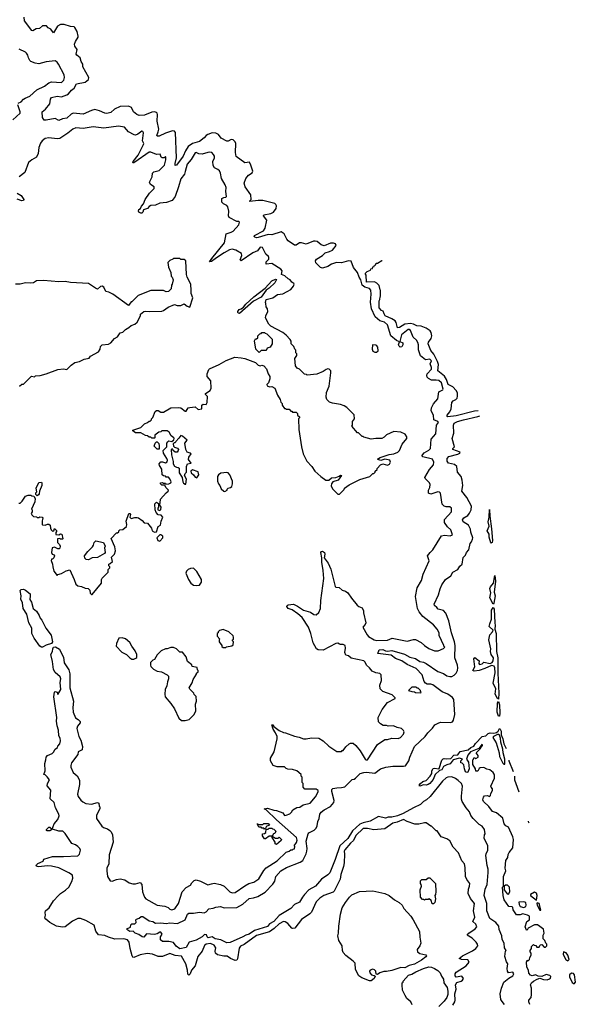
# Model space of a CAD drawing. Extents: x 2210602 to 2357277, y 510288 to 673808.
# Tile 336 of 464: x 2351121 to 2357277, y 597878 to 608787. Entities that reach past the tile are written whole.
import ezdxf

# ---------------------------------------------------------------- set-up
doc = ezdxf.new("R2010")
doc.units = 0

msp = doc.modelspace()

# ---------------------------------------------------------------- linework, layer by layer
at = {"layer": '0CON05XD'}
for points in [[(2351406, 607794), (2351456, 607855), (2351462, 607908), (2351475, 607924), (2351535, 607940), (2351585, 607933), (2351645, 607955), (2351663, 607967), (2351694, 608006), (2351723, 608027), (2351751, 608075), (2351845, 608093), (2351883, 608125), (2351889, 608145), (2351821, 608265), (2351820, 608295), (2351801, 608325), (2351790, 608365), (2351755, 608392), (2351748, 608405), (2351757, 608455), (2351732, 608495), (2351730, 608515), (2351739, 608545), (2351768, 608592), (2351770, 608605), (2351757, 608655), (2351731, 608701), (2351725, 608708), (2351685, 608711), (2351615, 608734), (2351575, 608734), (2351541, 608715), (2351495, 608642), (2351465, 608683), (2351435, 608697), (2351417, 608717), (2351385, 608720), (2351373, 608717), (2351340, 608690), (2351305, 608684), (2351265, 608663), (2351255, 608668), (2351176, 608776), (2351170, 608815)], [(2351105, 607862), (2351138, 607875), (2351163, 607907), (2351181, 607919), (2351235, 607938), (2351310, 608010), (2351395, 608051), (2351445, 608086), (2351475, 608098), (2351585, 608092), (2351610, 608115), (2351618, 608145), (2351614, 608175), (2351550, 608295), (2351536, 608316), (2351515, 608330), (2351415, 608319), (2351335, 608299), (2351294, 608304), (2351245, 608322), (2351232, 608335), (2351218, 608365), (2351212, 608395), (2351196, 608416), (2351185, 608428), (2351115, 608460)], [(2351044, 607676), (2351125, 607750), (2351126, 607765), (2351102, 607845)], [(2352120, 599805), (2352135, 599790), (2352148, 599755), (2352157, 599675), (2352111, 599535), (2352108, 599435), (2352087, 599385), (2352085, 599355), (2352095, 599293), (2352125, 599247), (2352145, 599241), (2352195, 599262), (2352235, 599268), (2352285, 599256), (2352335, 599222), (2352375, 599214), (2352405, 599213), (2352456, 599226), (2352474, 599205), (2352481, 599125), (2352503, 599065), (2352518, 599048), (2352645, 598976), (2352730, 598965), (2352765, 598952), (2352785, 598933), (2352805, 598926), (2352840, 598935), (2352881, 598995), (2352922, 599125), (2352965, 599173), (2353013, 599197), (2353030, 599225), (2353055, 599248), (2353075, 599258), (2353125, 599244), (2353205, 599202), (2353245, 599212), (2353275, 599221), (2353345, 599206), (2353386, 599186), (2353448, 599125), (2353475, 599114), (2353510, 599115), (2353615, 599192), (2353660, 599215), (2353715, 599230), (2353772, 599268), (2353825, 599360), (2353851, 599389), (2353975, 599469), (2354075, 599562), (2354107, 599573), (2354125, 599590), (2354145, 599590), (2354152, 599598), (2354165, 599600), (2354170, 599625), (2354162, 599635), (2354188, 599671), (2354195, 599695), (2354187, 599727), (2353965, 599923), (2353853, 600033), (2353830, 600045), (2353865, 600052), (2353938, 600028), (2353967, 600027), (2354035, 600000), (2354055, 599970), (2354075, 599972), (2354115, 599989), (2354134, 600006), (2354149, 600031), (2354192, 600058), (2354225, 600063), (2354262, 600088), (2354340, 600105), (2354398, 600175), (2354427, 600233), (2354428, 600245), (2354405, 600260), (2354282, 600262), (2354260, 600285), (2354260, 600325), (2354250, 600335), (2354250, 600395), (2354240, 600405), (2354240, 600425), (2354190, 600465), (2354145, 600478), (2354093, 600483), (2354075, 600490), (2354055, 600510), (2353975, 600508), (2353930, 600525), (2353898, 600575), (2353900, 600605), (2353940, 600675), (2353972, 600818), (2353972, 600845), (2353956, 600885), (2353930, 600925), (2353914, 600976), (2353926, 600976), (2353937, 600957), (2353995, 600912), (2354045, 600888), (2354067, 600887), (2354165, 600848), (2354216, 600836), (2354265, 600818), (2354295, 600818), (2354355, 600832), (2354435, 600828), (2354485, 600798), (2354545, 600738), (2354635, 600678), (2354685, 600680), (2354695, 600690), (2354705, 600690), (2354735, 600730), (2354770, 600765), (2354785, 600770), (2354815, 600770), (2354846, 600746), (2354895, 600688), (2354948, 600595), (2354955, 600588), (2354975, 600588), (2355085, 600758), (2355168, 600812), (2355195, 600812), (2355245, 600828), (2355315, 600822), (2355340, 600835), (2355375, 600870), (2355380, 600895), (2355375, 600910), (2355352, 600932), (2355303, 600943), (2355262, 600962), (2355205, 600960), (2355185, 600968), (2355148, 600968), (2355120, 600985), (2355098, 601008), (2355093, 601057), (2355138, 601145), (2355197, 601223), (2355280, 601265), (2355280, 601275), (2355248, 601308), (2355145, 601342), (2355113, 601373), (2355112, 601415), (2355130, 601465), (2355125, 601530), (2355112, 601542), (2355065, 601552), (2355025, 601570), (2354998, 601605), (2354963, 601635), (2354950, 601670), (2354934, 601684), (2354795, 601714), (2354765, 601740), (2354735, 601748), (2354722, 601775), (2354732, 601825), (2354726, 601855), (2354705, 601866), (2354675, 601864), (2354665, 601869), (2354645, 601879), (2354625, 601876), (2354485, 601803), (2354427, 601807), (2354410, 601815), (2354374, 601884), (2354347, 601985), (2354320, 602055), (2354250, 602165), (2354204, 602205), (2354139, 602249), (2354096, 602265), (2354080, 602285), (2354084, 602296), (2354096, 602304), (2354155, 602312), (2354200, 602290), (2354265, 602243), (2354342, 602222), (2354380, 602195), (2354405, 602192), (2354435, 602220), (2354452, 602265), (2354457, 602353), (2354490, 602595), (2354484, 602686), (2354469, 602775), (2354469, 602825), (2354458, 602882), (2354465, 602896), (2354475, 602898), (2354498, 602885), (2354503, 602867), (2354496, 602825), (2354539, 602765), (2354569, 602699), (2354615, 602508), (2354625, 602500), (2354660, 602495), (2354695, 602468), (2354730, 602455), (2354756, 602436), (2354797, 602377), (2354861, 602301), (2354880, 602285), (2354915, 602270), (2354929, 602239), (2354930, 602215), (2354956, 602105), (2354949, 602085), (2354921, 602055), (2354970, 601970), (2354985, 601954), (2355050, 601915), (2355075, 601909), (2355195, 601914), (2355246, 601934), (2355415, 601900), (2355485, 601919), (2355505, 601919), (2355568, 601888), (2355605, 601853), (2355655, 601820), (2355715, 601793), (2355756, 601794), (2355815, 601820), (2355830, 601835), (2355820, 601845), (2355820, 601855), (2355768, 601965), (2355768, 601995), (2355747, 602035), (2355704, 602084), (2355586, 602176), (2355546, 602225), (2355529, 602265), (2355508, 602395), (2355525, 602492), (2355572, 602575), (2355592, 602645), (2355657, 602793), (2355640, 602845), (2355668, 602885), (2355697, 602913), (2355795, 603068), (2355826, 603074), (2355891, 603069), (2355915, 603080), (2355896, 603135), (2355859, 603169), (2355827, 603215), (2355829, 603251), (2355904, 603336), (2355906, 603375), (2355885, 603390), (2355845, 603389), (2355825, 603396), (2355800, 603420), (2355782, 603542), (2355773, 603553), (2355755, 603557), (2355675, 603531), (2355651, 603541), (2355651, 603575), (2355666, 603605), (2355668, 603638), (2355662, 603655), (2355614, 603704), (2355610, 603715), (2355662, 603805), (2355706, 603855), (2355709, 603885), (2355695, 603916), (2355588, 603945), (2355577, 603955), (2355602, 603988), (2355654, 604016), (2355671, 604035), (2355681, 604139), (2355730, 604200), (2355739, 604295), (2355760, 604325), (2355752, 604335), (2355711, 604355), (2355704, 604404), (2355680, 604455), (2355684, 604485), (2355705, 604532), (2355752, 604585), (2355765, 604662), (2355808, 604685), (2355811, 604695), (2355794, 604765), (2355765, 604791), (2355737, 604793), (2355685, 604794), (2355651, 604811), (2355636, 604826), (2355632, 604845), (2355637, 604865), (2355682, 604915), (2355682, 604935), (2355669, 604975), (2355685, 605007), (2355665, 605024), (2355618, 605018), (2355562, 605062), (2355540, 605130), (2355540, 605185), (2355532, 605212), (2355517, 605237), (2355479, 605269), (2355449, 605345), (2355435, 605355), (2355424, 605355), (2355352, 605295), (2355332, 605222), (2355365, 605206), (2355367, 605185), (2355355, 605162), (2355335, 605159), (2355325, 605168), (2355319, 605185), (2355328, 605218), (2355295, 605231), (2355232, 605285), (2355197, 605407), (2355164, 605435), (2355112, 605452), (2355058, 605495), (2355019, 605585), (2355007, 605657), (2355016, 605746), (2355011, 605791), (2354997, 605807), (2354944, 605824), (2354915, 605845), (2354899, 605905), (2354881, 605935), (2354862, 605985), (2354821, 606041), (2354793, 606113), (2354765, 606115), (2354685, 606094), (2354632, 606095), (2354575, 606078), (2354536, 606054), (2354475, 606034), (2354455, 606041), (2354402, 606092), (2354399, 606115), (2354409, 606135), (2354476, 606175), (2354505, 606203), (2354555, 606218), (2354585, 606234), (2354629, 606285), (2354621, 606305), (2354598, 606312), (2354565, 606310), (2354495, 606281), (2354461, 606291), (2354415, 606329), (2354395, 606334), (2354375, 606334), (2354295, 606300), (2354245, 606315), (2354220, 606315), (2354185, 606289), (2354165, 606288), (2354097, 606337), (2354081, 606355), (2354053, 606415), (2354018, 606438), (2353915, 606405), (2353875, 606407), (2353765, 606372), (2353745, 606369), (2353725, 606377), (2353719, 606385), (2353724, 606395), (2353821, 606449), (2353842, 606478), (2353858, 606565), (2353824, 606615), (2353827, 606625), (2353905, 606641), (2353934, 606655), (2353961, 606695), (2353966, 606726), (2353960, 606740), (2353949, 606749), (2353815, 606783), (2353765, 606783), (2353671, 606771), (2353668, 606775), (2353686, 606794), (2353683, 606845), (2353618, 606935), (2353607, 606975), (2353625, 607026), (2353657, 607063), (2353695, 607090), (2353705, 607110), (2353683, 607175), (2353667, 607207), (2353615, 607202), (2353521, 607271), (2353512, 607315), (2353516, 607415), (2353510, 607435), (2353486, 607456), (2353465, 607459), (2353429, 607441), (2353415, 607440), (2353355, 607475), (2353324, 607515), (2353295, 607530), (2353255, 607532), (2353205, 607514), (2353188, 607505), (2353165, 607478), (2353115, 607438), (2353035, 607416), (2352989, 607381), (2352958, 607335), (2352933, 607275), (2352860, 607175), (2352845, 607170), (2352844, 607195), (2352860, 607255), (2352847, 607537), (2352835, 607551), (2352815, 607554), (2352738, 607528), (2352665, 607498), (2352647, 607497), (2352640, 607505), (2352657, 607543), (2352661, 607575), (2352644, 607664), (2352649, 607735), (2352645, 607750), (2352635, 607759), (2352615, 607766), (2352585, 607764), (2352505, 607729), (2352444, 607724), (2352418, 607735), (2352383, 607765), (2352360, 607815), (2352325, 607830), (2352235, 607825), (2352170, 607795), (2352131, 607759), (2352085, 607749), (2352065, 607750), (2352005, 607776), (2351955, 607790), (2351915, 607779), (2351825, 607739), (2351715, 607751), (2351690, 607740), (2351645, 607697), (2351595, 607690), (2351555, 607671), (2351515, 607691), (2351415, 607672), (2351393, 607675), (2351373, 607705), (2351370, 607765), (2351406, 607794)], [(2355311, 603995), (2355328, 604012), (2355359, 604085), (2355412, 604145), (2355412, 604165), (2355393, 604193), (2355345, 604217), (2355267, 604223), (2355185, 604188), (2355159, 604161), (2355135, 604148), (2355065, 604148), (2355015, 604138), (2354935, 604160), (2354925, 604170), (2354915, 604170), (2354875, 604210), (2354865, 604210), (2354800, 604285), (2354810, 604295), (2354810, 604335), (2354830, 604365), (2354828, 604408), (2354745, 604490), (2354717, 604507), (2354675, 604522), (2354585, 604538), (2354555, 604550), (2354525, 604580), (2354518, 604605), (2354522, 604655), (2354550, 604725), (2354570, 604875), (2354570, 604895), (2354550, 604915), (2354535, 604918), (2354518, 604912), (2354485, 604890), (2354412, 604858), (2354305, 604850), (2354297, 604857), (2354275, 604860), (2354220, 604915), (2354197, 604927), (2354175, 604950), (2354168, 605032), (2354190, 605065), (2354190, 605085), (2354180, 605095), (2354180, 605125), (2354170, 605135), (2354160, 605165), (2354130, 605195), (2354130, 605225), (2354118, 605245), (2354075, 605292), (2354035, 605322), (2353902, 605392), (2353880, 605415), (2353844, 605484), (2353848, 605505), (2353871, 605555), (2353867, 605585), (2353852, 605605), (2353847, 605643), (2353843, 605655), (2353850, 605685), (2353925, 605707), (2353978, 605742), (2354035, 605751), (2354086, 605774), (2354124, 605796), (2354156, 605834), (2354162, 605855), (2354160, 605865), (2354138, 605878), (2354118, 605905), (2354094, 605914), (2354058, 605948), (2354020, 605965), (2354028, 606005), (2354015, 606024), (2353914, 606084), (2353850, 606080), (2353850, 606105), (2353880, 606135), (2353883, 606153), (2353878, 606165), (2353849, 606189), (2353812, 606262), (2353784, 606266), (2353754, 606226), (2353705, 606203), (2353575, 606114), (2353563, 606125), (2353582, 606175), (2353580, 606195), (2353517, 606235), (2353476, 606246), (2353445, 606237), (2353385, 606204), (2353300, 606150), (2353245, 606107), (2353223, 606105), (2353250, 606140), (2353390, 606315), (2353410, 606415), (2353465, 606431), (2353486, 606444), (2353548, 606515), (2353557, 606545), (2353545, 606552), (2353525, 606550), (2353443, 606595), (2353434, 606615), (2353440, 606665), (2353427, 606715), (2353415, 606728), (2353380, 606745), (2353360, 606765), (2353360, 606805), (2353383, 606817), (2353405, 606820), (2353412, 606828), (2353404, 606885), (2353408, 606928), (2353398, 606958), (2353358, 607028), (2353346, 607085), (2353334, 607114), (2353318, 607128), (2353278, 607145), (2353265, 607170), (2353262, 607215), (2353278, 607255), (2353278, 607275), (2353270, 607295), (2353250, 607315), (2353225, 607320), (2353205, 607317), (2353144, 607296), (2353105, 607299), (2353075, 607317), (2353065, 607310), (2353021, 607239), (2352978, 607185), (2352954, 607105), (2352946, 607075), (2352907, 607023), (2352882, 606935), (2352842, 606828), (2352810, 606785), (2352749, 606761), (2352675, 606753), (2352625, 606732), (2352575, 606728), (2352555, 606718), (2352536, 606694), (2352491, 606679), (2352486, 606654), (2352476, 606644), (2352464, 606644), (2352442, 606655), (2352438, 606665), (2352440, 606685), (2352460, 606695), (2352469, 606721), (2352494, 606746), (2352513, 606795), (2352558, 606865), (2352612, 606918), (2352610, 606935), (2352571, 606961), (2352558, 606985), (2352587, 607045), (2352593, 607085), (2352608, 607102), (2352665, 607116), (2352724, 607176), (2352740, 607235), (2352740, 607265), (2352735, 607270), (2352722, 607258), (2352698, 607258), (2352690, 607265), (2352677, 607297), (2352635, 607294), (2352575, 607318), (2352555, 607319), (2352395, 607210), (2352385, 607201), (2352375, 607202), (2352377, 607215), (2352434, 607285), (2352494, 607405), (2352496, 607416), (2352483, 607445), (2352493, 607535), (2352485, 607548), (2352475, 607550), (2352431, 607519), (2352405, 607508), (2352391, 607511), (2352326, 607546), (2352282, 607595), (2352215, 607606), (2352054, 607584), (2351935, 607600), (2351825, 607582), (2351743, 607587), (2351710, 607575), (2351655, 607530), (2351565, 607472), (2351535, 607466), (2351445, 607478), (2351405, 607470), (2351370, 607445), (2351352, 607418), (2351335, 607370), (2351326, 607304), (2351308, 607265), (2351256, 607234), (2351220, 607205), (2351179, 607095), (2351117, 607045)], [(2351092, 606865), (2351138, 606838), (2351168, 606795), (2351163, 606785), (2351145, 606779), (2351093, 606797)], [(2351120, 604725), (2351145, 604750), (2351165, 604750), (2351253, 604837), (2351285, 604830), (2351295, 604840), (2351347, 604843), (2351415, 604862), (2351545, 604912), (2351605, 604920), (2351645, 604912), (2351691, 604959), (2351732, 604988), (2351785, 604998), (2351836, 605024), (2351890, 605035), (2351905, 605058), (2351995, 605108), (2352012, 605135), (2352018, 605165), (2352034, 605186), (2352105, 605193), (2352130, 605205), (2352170, 605255), (2352206, 605274), (2352234, 605316), (2352264, 605326), (2352292, 605355), (2352332, 605375), (2352355, 605400), (2352395, 605412), (2352422, 605435), (2352460, 605505), (2352460, 605525), (2352498, 605552), (2352515, 605558), (2352555, 605552), (2352695, 605558), (2352716, 605564), (2352765, 605602), (2352835, 605632), (2352865, 605622), (2352905, 605622), (2352945, 605638), (2352975, 605612), (2353005, 605600), (2353038, 605705), (2353022, 605755), (2353022, 605785), (2353017, 605855), (2352978, 605935), (2352970, 605965), (2352960, 606115), (2352945, 606130), (2352905, 606130), (2352895, 606140), (2352825, 606140), (2352818, 606132), (2352785, 606120), (2352763, 606097), (2352770, 606045), (2352797, 605987), (2352800, 605945), (2352810, 605935), (2352820, 605905), (2352810, 605855), (2352802, 605845), (2352800, 605805), (2352770, 605775), (2352745, 605772), (2352715, 605788), (2352574, 605786), (2352435, 605730), (2352365, 605660), (2352355, 605660), (2352325, 605622), (2352154, 605744), (2352107, 605767), (2352074, 605774), (2352054, 605824), (2352035, 605834), (2352015, 605831), (2351985, 605803), (2351962, 605812), (2351883, 605863), (2351685, 605874), (2351624, 605886), (2351555, 605881), (2351385, 605897), (2351308, 605892), (2351275, 605872), (2351245, 605868), (2351185, 605870), (2351125, 605858), (2351075, 605856)], [(2356202, 604455), (2356159, 604451), (2355955, 604399), (2355865, 604385), (2355855, 604393), (2355856, 604405), (2355887, 604443), (2355902, 604475), (2355909, 604545), (2355924, 604565), (2355952, 604578), (2355966, 604594), (2355973, 604615), (2355972, 604652), (2355958, 604678), (2355919, 604719), (2355867, 604745), (2355851, 604801), (2355829, 604839), (2355754, 604895), (2355760, 604965), (2355751, 605001), (2355711, 605081), (2355675, 605122), (2355648, 605195), (2355650, 605215), (2355678, 605255), (2355687, 605283), (2355681, 605321), (2355668, 605338), (2355625, 605368), (2355570, 605390), (2355520, 605395), (2355484, 605414), (2355451, 605421), (2355387, 605413), (2355330, 605375), (2355305, 605373), (2355293, 605433), (2355280, 605450), (2355244, 605474), (2355170, 605505), (2355159, 605529), (2355148, 605558), (2355130, 605565), (2355102, 605595), (2355103, 605673), (2355110, 605685), (2355113, 605717), (2355120, 605725), (2355120, 605785), (2355113, 605793), (2355102, 605842), (2355078, 605868), (2355052, 605882), (2354965, 605880), (2354960, 605955), (2354950, 605975), (2354972, 605998), (2355008, 606012), (2355012, 606028), (2355028, 606032), (2355032, 606048), (2355048, 606052), (2355052, 606068), (2355068, 606072), (2355072, 606088), (2355085, 606090), (2355135, 606120), (2355138, 606120)], [(2353555, 605531), (2353540, 605535), (2353537, 605545), (2353537, 605555), (2353552, 605575), (2353575, 605582), (2353599, 605601), (2353628, 605635), (2353715, 605718), (2353839, 605811), (2353915, 605893), (2353955, 605912), (2353965, 605910), (2353947, 605873), (2353885, 605814), (2353851, 605789), (2353795, 605712), (2353712, 605668), (2353555, 605531)], [(2353775, 605100), (2353738, 605138), (2353723, 605227), (2353735, 605250), (2353745, 605250), (2353758, 605262), (2353760, 605285), (2353782, 605308), (2353795, 605310), (2353805, 605320), (2353835, 605320), (2353842, 605312), (2353858, 605308), (2353918, 605248), (2353920, 605195), (2353895, 605160), (2353862, 605148), (2353860, 605135), (2353848, 605122), (2353795, 605120), (2353775, 605100)], [(2355075, 605102), (2355093, 605117), (2355088, 605158), (2355077, 605175), (2355065, 605181), (2355030, 605185), (2355026, 605136), (2355032, 605115), (2355054, 605104), (2355075, 605102)], [(2351112, 603432), (2351125, 603430), (2351148, 603452), (2351184, 603506), (2351215, 603520), (2351245, 603520), (2351255, 603510), (2351278, 603508), (2351293, 603483), (2351288, 603445), (2351252, 603365), (2351260, 603355), (2351260, 603335), (2351250, 603315), (2351255, 603300), (2351273, 603283), (2351307, 603277), (2351315, 603270), (2351335, 603270), (2351345, 603280), (2351370, 603275), (2351378, 603265), (2351370, 603235), (2351370, 603195), (2351375, 603190), (2351405, 603188), (2351431, 603199), (2351445, 603198), (2351460, 603185), (2351463, 603153), (2351470, 603135), (2351485, 603120), (2351498, 603122), (2351505, 603150), (2351528, 603128), (2351530, 603115), (2351520, 603105), (2351522, 603082), (2351555, 603080), (2351575, 603090), (2351588, 603085), (2351600, 603035), (2351595, 603030), (2351575, 603030), (2351565, 603040), (2351540, 603035), (2351540, 602995), (2351562, 602972), (2351568, 602955), (2351565, 602930), (2351557, 602923), (2351545, 602923), (2351505, 602942), (2351480, 602935), (2351474, 602884), (2351480, 602865), (2351495, 602860), (2351508, 602845), (2351500, 602825), (2351485, 602810), (2351475, 602810), (2351470, 602795), (2351486, 602756), (2351488, 602725), (2351500, 602675), (2351535, 602630), (2351545, 602640), (2351585, 602652), (2351635, 602682), (2351675, 602690), (2351726, 602586), (2351744, 602534), (2351765, 602513), (2351805, 602506), (2351845, 602488), (2351880, 602485), (2351900, 602465), (2351902, 602432), (2351915, 602420), (2351925, 602420), (2352027, 602543), (2352028, 602585), (2352035, 602600), (2352100, 602665), (2352100, 602695), (2352120, 602715), (2352120, 602725), (2352110, 602735), (2352110, 602755), (2352125, 602760), (2352148, 602785), (2352138, 602832), (2352172, 602865), (2352183, 602903), (2352176, 602946), (2352133, 603037), (2352195, 603100), (2352205, 603100), (2352218, 603112), (2352220, 603125), (2352230, 603135), (2352265, 603140), (2352305, 603170), (2352308, 603195), (2352301, 603229), (2352330, 603315), (2352340, 603315), (2352350, 603305), (2352340, 603275), (2352355, 603260), (2352397, 603273), (2352423, 603273), (2352436, 603266), (2352478, 603238), (2352502, 603212), (2352538, 603208), (2352580, 603155), (2352590, 603125), (2352615, 603110), (2352638, 603112), (2352655, 603170), (2352682, 603188), (2352688, 603232), (2352708, 603275), (2352687, 603297), (2352655, 603300), (2352632, 603325), (2352622, 603355), (2352618, 603422), (2352635, 603440), (2352658, 603428), (2352660, 603385), (2352650, 603375), (2352650, 603355), (2352675, 603350), (2352685, 603360), (2352687, 603387), (2352670, 603415), (2352678, 603435), (2352680, 603475), (2352744, 603546), (2352766, 603564), (2352768, 603575), (2352740, 603605), (2352728, 603628), (2352695, 603630), (2352680, 603645), (2352680, 603655), (2352705, 603660), (2352715, 603650), (2352735, 603650), (2352742, 603642), (2352775, 603643), (2352796, 603654), (2352798, 603665), (2352785, 603700), (2352768, 603718), (2352745, 603720), (2352735, 603730), (2352713, 603733), (2352700, 603745), (2352697, 603807), (2352669, 603849), (2352667, 603865), (2352685, 603890), (2352705, 603890), (2352735, 603878), (2352755, 603890), (2352758, 603905), (2352750, 603925), (2352713, 603983), (2352712, 604015), (2352750, 604055), (2352752, 604095), (2352762, 604108), (2352775, 604120), (2352808, 604112), (2352828, 604132), (2352832, 604145), (2352830, 604155), (2352798, 604175), (2352778, 604218), (2352755, 604230), (2352695, 604230), (2352685, 604220), (2352663, 604217), (2352620, 604185), (2352620, 604155), (2352615, 604150), (2352585, 604150), (2352575, 604160), (2352555, 604160), (2352538, 604178), (2352515, 604180), (2352465, 604210), (2352405, 604208), (2352375, 604230), (2352375, 604240), (2352465, 604270), (2352505, 604308), (2352537, 604323), (2352555, 604340), (2352565, 604340), (2352580, 604355), (2352580, 604365), (2352595, 604380), (2352623, 604445), (2352635, 604458), (2352655, 604458), (2352685, 604438), (2352713, 604437), (2352795, 604487), (2352885, 604492), (2352907, 604487), (2352955, 604450), (2352965, 604450), (2352988, 604485), (2353005, 604492), (2353066, 604496), (2353098, 604468), (2353140, 604475), (2353140, 604515), (2353155, 604528), (2353188, 604522), (2353198, 604545), (2353202, 604612), (2353178, 604635), (2353178, 604645), (2353231, 604679), (2353241, 604705), (2353237, 604787), (2353198, 604835), (2353198, 604862), (2353215, 604910), (2353225, 604920), (2353332, 604968), (2353408, 605012), (2353505, 605048), (2353575, 605042), (2353615, 605032), (2353735, 604990), (2353765, 604960), (2353785, 604952), (2353805, 604958), (2353825, 604950), (2353857, 604917), (2353873, 604863), (2353892, 604832), (2353892, 604808), (2353877, 604763), (2353860, 604745), (2353862, 604732), (2353888, 604718), (2353915, 604722), (2353948, 604705), (2353978, 604625), (2354007, 604577), (2354015, 604550), (2354030, 604535), (2354030, 604515), (2354055, 604480), (2354065, 604480), (2354075, 604470), (2354105, 604470), (2354125, 604450), (2354135, 604450), (2354145, 604440), (2354185, 604440), (2354200, 604425), (2354200, 604405), (2354220, 604385), (2354220, 604375), (2354210, 604365), (2354212, 604245), (2354242, 604055), (2354262, 603975), (2354302, 603895), (2354358, 603835), (2354392, 603785), (2354456, 603726), (2354512, 603685), (2354546, 603684), (2354575, 603711), (2354625, 603714), (2354662, 603728), (2354675, 603740), (2354688, 603738), (2354650, 603685), (2354592, 603668), (2354574, 603645), (2354571, 603621), (2354585, 603590), (2354645, 603530), (2354665, 603530), (2354715, 603580), (2354720, 603595), (2354770, 603635), (2354888, 603692), (2355000, 603725), (2355035, 603760), (2355045, 603760), (2355060, 603775), (2355060, 603785), (2355080, 603805), (2355080, 603815), (2355120, 603855), (2355145, 603867), (2355195, 603853), (2355219, 603861), (2355229, 603885), (2355222, 603905), (2355165, 603916), (2355122, 603902), (2355090, 603915), (2355098, 603925), (2355115, 603937), (2355215, 603971), (2355265, 603978), (2355311, 603995)], [(2356494, 597875), (2356465, 597908), (2356453, 597933), (2356446, 597995), (2356460, 598055), (2356486, 598125), (2356541, 598169), (2356585, 598193), (2356596, 598216), (2356585, 598233), (2356537, 598227), (2356524, 598244), (2356521, 598275), (2356530, 598325), (2356515, 598350), (2356497, 598407), (2356503, 598467), (2356510, 598475), (2356492, 598505), (2356487, 598555), (2356467, 598595), (2356463, 598635), (2356433, 598705), (2356428, 598745), (2356395, 598783), (2356329, 598829), (2356298, 598915), (2356295, 598995), (2356268, 599085), (2356277, 599155), (2356300, 599205), (2356312, 599338), (2356311, 599375), (2356299, 599415), (2356286, 599525), (2356288, 599545), (2356306, 599584), (2356309, 599635), (2356268, 599718), (2356270, 599755), (2356277, 599765), (2356271, 599815), (2356245, 599850), (2356210, 599870), (2356146, 599936), (2356121, 599971), (2356105, 600009), (2356068, 600055), (2356025, 600126), (2356015, 600152), (2356014, 600184), (2356028, 600295), (2356015, 600325), (2355979, 600359), (2355950, 600380), (2355907, 600397), (2355865, 600396), (2355845, 600387), (2355805, 600351), (2355669, 600181), (2355627, 600143), (2355595, 600125), (2355560, 600090), (2355485, 600053), (2355369, 599991), (2355305, 599965), (2355245, 599951), (2355205, 599952), (2355175, 599942), (2355095, 599959), (2355005, 599908), (2354925, 599890), (2354888, 599872), (2354810, 599800), (2354757, 599715), (2354667, 599633), (2354618, 599482), (2354557, 599333), (2354535, 599311), (2354465, 599263), (2354399, 599185), (2354325, 599146), (2354275, 599095), (2354255, 599065), (2354221, 599009), (2354165, 598983), (2354125, 598939), (2353997, 598863), (2353935, 598794), (2353890, 598770), (2353865, 598739), (2353723, 598697), (2353665, 598655), (2353625, 598644), (2353595, 598624), (2353454, 598564), (2353415, 598559), (2353351, 598591), (2353285, 598602), (2353255, 598624), (2353208, 598615), (2353198, 598625), (2353189, 598649), (2353168, 598652), (2353142, 598625), (2353075, 598587), (2353000, 598565), (2352965, 598508), (2352896, 598494), (2352855, 598522), (2352824, 598564), (2352775, 598574), (2352705, 598573), (2352683, 598593), (2352680, 598625), (2352700, 598655), (2352685, 598677), (2352675, 598678), (2352645, 598658), (2352615, 598652), (2352525, 598660), (2352495, 598620), (2352478, 598625), (2352441, 598651), (2352402, 598665), (2352377, 598687), (2352342, 598685), (2352308, 598705), (2352315, 598718), (2352348, 598732), (2352353, 598757), (2352365, 598770), (2352395, 598770), (2352410, 598785), (2352408, 598812), (2352415, 598820), (2352445, 598832), (2352468, 598852), (2352485, 598850), (2352554, 598804), (2352595, 598796), (2352627, 598777), (2352685, 598781), (2352745, 598773), (2352785, 598781), (2352868, 598772), (2352956, 598814), (2352982, 598875), (2352995, 598886), (2353045, 598888), (2353115, 598900), (2353165, 598892), (2353186, 598904), (2353215, 598936), (2353265, 598942), (2353294, 598956), (2353345, 598961), (2353386, 598946), (2353525, 598952), (2353592, 598988), (2353665, 599050), (2353713, 599057), (2353758, 599072), (2353841, 599119), (2353925, 599209), (2353946, 599244), (2353959, 599295), (2354014, 599355), (2354076, 599394), (2354229, 599451), (2354257, 599473), (2354294, 599545), (2354303, 599575), (2354306, 599605), (2354295, 599685), (2354316, 599765), (2354325, 599776), (2354385, 599806), (2354405, 599830), (2354416, 599854), (2354424, 599905), (2354440, 599935), (2354448, 599985), (2354460, 600005), (2354495, 600034), (2354565, 600068), (2354601, 600115), (2354604, 600135), (2354578, 600235), (2354581, 600259), (2354592, 600268), (2354635, 600277), (2354685, 600279), (2354722, 600288), (2354805, 600370), (2354828, 600372), (2354840, 600385), (2354892, 600435), (2354935, 600447), (2354965, 600450), (2355055, 600440), (2355118, 600485), (2355176, 600504), (2355255, 600515), (2355375, 600516), (2355395, 600521), (2355434, 600575), (2355444, 600616), (2355494, 600735), (2355615, 600844), (2355643, 600887), (2355695, 600938), (2355722, 600975), (2355756, 600994), (2355785, 601003), (2355895, 601001), (2355915, 601006), (2355926, 601025), (2355941, 601089), (2355931, 601255), (2355915, 601277), (2355866, 601315), (2355801, 601341), (2355699, 601419), (2355675, 601425), (2355635, 601425), (2355617, 601435), (2355604, 601455), (2355580, 601530), (2355515, 601599), (2355415, 601641), (2355353, 601683), (2355285, 601711), (2355235, 601748), (2355090, 601765), (2355102, 601805), (2355145, 601809), (2355174, 601794), (2355195, 601791), (2355243, 601797), (2355385, 601758), (2355443, 601723), (2355505, 601708), (2355555, 601676), (2355595, 601667), (2355625, 601653), (2355755, 601567), (2355815, 601543), (2355855, 601516), (2355885, 601508), (2355910, 601510), (2355935, 601525), (2355955, 601545), (2355970, 601575), (2355976, 601604), (2355972, 601635), (2355943, 601715), (2355945, 601855), (2355940, 601895), (2355906, 601995), (2355876, 602125), (2355841, 602211), (2355815, 602242), (2355756, 602256), (2355743, 602275), (2355718, 602295), (2355713, 602313), (2355760, 602415), (2355778, 602482), (2355798, 602525), (2355837, 602585), (2355896, 602624), (2355920, 602665), (2355974, 602696), (2355998, 602732), (2356023, 602755), (2356033, 602827), (2356060, 602855), (2356072, 602885), (2356096, 602914), (2356113, 602985), (2356128, 603002), (2356139, 603031), (2356142, 603045), (2356120, 603110), (2356115, 603142), (2356092, 603185), (2356035, 603223), (2356028, 603245), (2356042, 603268), (2356085, 603294), (2356105, 603320), (2356123, 603357), (2356125, 603397), (2356074, 603494), (2356019, 603565), (2356031, 603625), (2356024, 603685), (2356012, 603725), (2355970, 603775), (2355964, 603835), (2355939, 603859), (2355870, 603875), (2355856, 603895), (2355856, 603924), (2355875, 603947), (2355975, 603972), (2355998, 603985), (2356000, 603995), (2355920, 604025), (2355920, 604035), (2355937, 604055), (2355914, 604145), (2355931, 604205), (2355928, 604295), (2355934, 604315), (2355972, 604335), (2356037, 604355), (2356195, 604391), (2356218, 604396)], [(2352960, 603640), (2352968, 603695), (2352948, 603735), (2352955, 603760), (2352970, 603775), (2352970, 603835), (2352982, 603865), (2353020, 603875), (2352993, 603915), (2352995, 603940), (2353020, 603975), (2353010, 603985), (2352977, 603997), (2352963, 604023), (2352950, 604095), (2352977, 604127), (2352925, 604172), (2352905, 604180), (2352885, 604150), (2352850, 604115), (2352845, 604100), (2352832, 604098), (2352822, 604088), (2352825, 604060), (2352835, 604050), (2352869, 604039), (2352880, 604025), (2352878, 604015), (2352864, 603996), (2352844, 603994), (2352820, 604015), (2352818, 604028), (2352805, 604030), (2352800, 604025), (2352802, 603965), (2352822, 603892), (2352820, 603865), (2352835, 603842), (2352858, 603828), (2352877, 603827), (2352887, 603817), (2352888, 603765), (2352922, 603715), (2352928, 603665), (2352935, 603652), (2352955, 603640), (2352960, 603640)], [(2352665, 604030), (2352645, 604030), (2352612, 604062), (2352622, 604095), (2352635, 604110), (2352645, 604110), (2352662, 604092), (2352668, 604065), (2352665, 604030)], [(2353085, 603712), (2353106, 603745), (2353098, 603778), (2353035, 603800), (2353018, 603785), (2353020, 603765), (2353046, 603746), (2353065, 603718), (2353085, 603712)], [(2353395, 603560), (2353420, 603575), (2353420, 603585), (2353432, 603598), (2353458, 603602), (2353470, 603615), (2353480, 603645), (2353478, 603675), (2353450, 603745), (2353430, 603765), (2353415, 603770), (2353348, 603762), (2353324, 603746), (2353312, 603725), (2353312, 603675), (2353323, 603643), (2353340, 603625), (2353355, 603590), (2353382, 603562), (2353395, 603560)], [(2351315, 603512), (2351300, 603525), (2351300, 603545), (2351310, 603555), (2351302, 603595), (2351335, 603660), (2351362, 603662), (2351368, 603655), (2351367, 603625), (2351340, 603565), (2351338, 603535), (2351329, 603521), (2351315, 603512)], [(2356345, 602987), (2356342, 602992), (2356324, 603055), (2356321, 603085), (2356302, 603125), (2356321, 603175), (2356313, 603225), (2356322, 603275), (2356325, 603360), (2356328, 603285), (2356350, 603145), (2356360, 603015), (2356355, 602994), (2356345, 602987)], [(2352675, 603008), (2352708, 603045), (2352708, 603065), (2352685, 603080), (2352675, 603080), (2352661, 603069), (2352642, 603045), (2352652, 603015), (2352675, 603008)], [(2351885, 602804), (2351857, 602807), (2351842, 602822), (2351840, 602845), (2351877, 602895), (2351927, 602945), (2351940, 602965), (2351948, 602995), (2351965, 603012), (2352050, 602995), (2352068, 602955), (2352060, 602935), (2352068, 602885), (2352059, 602871), (2351985, 602827), (2351924, 602826), (2351885, 602804)], [(2353075, 602518), (2353115, 602520), (2353137, 602555), (2353137, 602585), (2353085, 602672), (2353045, 602710), (2353015, 602708), (2352989, 602695), (2352969, 602675), (2352963, 602655), (2352993, 602585), (2353018, 602545), (2353045, 602523), (2353075, 602518)], [(2356365, 602311), (2356331, 602381), (2356342, 602435), (2356330, 602485), (2356337, 602505), (2356370, 602545), (2356385, 602628), (2356392, 602565), (2356379, 602445), (2356387, 602405), (2356375, 602323), (2356365, 602311)], [(2351375, 601834), (2351362, 601835), (2351345, 601847), (2351282, 601935), (2351256, 601985), (2351254, 602045), (2351222, 602105), (2351200, 602200), (2351161, 602265), (2351151, 602325), (2351134, 602365), (2351138, 602405), (2351126, 602464), (2351138, 602475), (2351165, 602477), (2351185, 602468), (2351236, 602425), (2351239, 602405), (2351233, 602363), (2351252, 602335), (2351272, 602262), (2351307, 602235), (2351336, 602186), (2351347, 602155), (2351366, 602135), (2351409, 602045), (2351469, 601969), (2351483, 601895), (2351475, 601875), (2351415, 601858), (2351375, 601834)], [(2356425, 601260), (2356415, 601267), (2356387, 601315), (2356398, 601375), (2356367, 601435), (2356388, 601552), (2356385, 601605), (2356376, 601626), (2356347, 601633), (2356275, 601598), (2356213, 601577), (2356155, 601569), (2356143, 601575), (2356144, 601585), (2356164, 601616), (2356153, 601705), (2356165, 601720), (2356210, 601685), (2356208, 601655), (2356215, 601642), (2356245, 601652), (2356265, 601670), (2356335, 601654), (2356355, 601666), (2356368, 601685), (2356369, 601715), (2356343, 601755), (2356338, 601785), (2356340, 601815), (2356319, 601915), (2356328, 601972), (2356360, 602005), (2356368, 602025), (2356322, 602065), (2356328, 602095), (2356349, 602145), (2356350, 602245), (2356365, 602273), (2356376, 602256), (2356385, 602105), (2356390, 602075), (2356386, 602036), (2356400, 601985), (2356405, 601785), (2356417, 601717), (2356419, 601545), (2356431, 601325), (2356425, 601260)], [(2353405, 601830), (2353413, 601837), (2353472, 601848), (2353488, 601862), (2353490, 601895), (2353480, 601905), (2353480, 601915), (2353490, 601925), (2353490, 601945), (2353485, 601960), (2353440, 602005), (2353375, 602030), (2353335, 602018), (2353320, 602005), (2353320, 601995), (2353310, 601985), (2353310, 601955), (2353340, 601925), (2353330, 601915), (2353330, 601895), (2353360, 601855), (2353362, 601842), (2353375, 601830), (2353405, 601830)], [(2352385, 601702), (2352408, 601712), (2352418, 601722), (2352418, 601755), (2352400, 601795), (2352362, 601845), (2352342, 601885), (2352295, 601927), (2352255, 601937), (2352220, 601935), (2352192, 601875), (2352190, 601845), (2352251, 601781), (2352303, 601753), (2352340, 601715), (2352365, 601702), (2352385, 601702)], [(2355921, 597869), (2355942, 597905), (2355947, 597925), (2355942, 597995), (2355957, 598045), (2355948, 598092), (2355965, 598120), (2356012, 598135), (2356027, 598145), (2356038, 598165), (2356019, 598189), (2355955, 598180), (2355944, 598194), (2355944, 598215), (2355955, 598233), (2356066, 598304), (2356100, 598345), (2356085, 598370), (2356015, 598373), (2355990, 598385), (2356028, 598415), (2356139, 598471), (2356174, 598495), (2356196, 598525), (2356193, 598545), (2356180, 598565), (2356135, 598612), (2356080, 598645), (2356097, 598665), (2356169, 598715), (2356184, 598735), (2356175, 598767), (2356142, 598795), (2356162, 598845), (2356149, 598915), (2356160, 598995), (2356115, 599052), (2356088, 599105), (2356092, 599155), (2356106, 599186), (2356109, 599215), (2356075, 599262), (2356061, 599295), (2356056, 599395), (2356048, 599435), (2356019, 599469), (2355982, 599555), (2355925, 599620), (2355885, 599688), (2355855, 599710), (2355790, 599735), (2355745, 599800), (2355735, 599800), (2355685, 599850), (2355675, 599850), (2355625, 599890), (2355605, 599890), (2355545, 599872), (2355497, 599873), (2355415, 599904), (2355375, 599926), (2355303, 599897), (2355255, 599885), (2355165, 599822), (2355045, 599811), (2354974, 599824), (2354925, 599824), (2354845, 599750), (2354818, 599692), (2354787, 599665), (2354725, 599591), (2354717, 599575), (2354718, 599541), (2354716, 599446), (2354709, 599405), (2354678, 599315), (2354671, 599265), (2354607, 599133), (2354595, 599122), (2354490, 599085), (2354445, 599053), (2354407, 599013), (2354355, 598900), (2354335, 598879), (2354245, 598816), (2354169, 598721), (2354145, 598718), (2354135, 598722), (2354092, 598772), (2354063, 598793), (2354045, 598797), (2353995, 598770), (2353941, 598719), (2353888, 598682), (2353745, 598640), (2353608, 598542), (2353567, 598523), (2353551, 598501), (2353535, 598380), (2353525, 598368), (2353507, 598363), (2353458, 598385), (2353420, 598410), (2353381, 598411), (2353312, 598425), (2353291, 598445), (2353287, 598465), (2353294, 598505), (2353276, 598535), (2353235, 598553), (2353188, 598545), (2353170, 598530), (2353142, 598468), (2353095, 598409), (2353064, 598305), (2353024, 598255), (2353010, 598215), (2352995, 598201), (2352983, 598213), (2352980, 598255), (2352962, 598325), (2352915, 598410), (2352845, 598418), (2352785, 598442), (2352705, 598407), (2352655, 598406), (2352592, 598432), (2352535, 598440), (2352455, 598426), (2352385, 598398), (2352375, 598400), (2352368, 598415), (2352357, 598457), (2352344, 598495), (2352334, 598565), (2352315, 598591), (2352275, 598603), (2352175, 598600), (2352105, 598620), (2352065, 598639), (2351996, 598646), (2351965, 598688), (2351946, 598755), (2351855, 598807), (2351795, 598827), (2351765, 598829), (2351705, 598800), (2351625, 598738), (2351595, 598732), (2351530, 598745), (2351454, 598784), (2351411, 598821), (2351400, 598835), (2351408, 598865), (2351402, 598895), (2351408, 598915), (2351447, 598945), (2351497, 599023), (2351552, 599085), (2351574, 599106), (2351629, 599141), (2351664, 599175), (2351700, 599240), (2351710, 599275), (2351705, 599308), (2351666, 599336), (2351555, 599390), (2351472, 599408), (2351425, 599413), (2351335, 599400), (2351314, 599404), (2351303, 599413), (2351307, 599425), (2351322, 599438), (2351380, 599465), (2351390, 599485), (2351485, 599517), (2351605, 599514), (2351765, 599522), (2351785, 599540), (2351796, 599584), (2351789, 599605), (2351765, 599627), (2351739, 599645), (2351699, 599659), (2351625, 599772), (2351598, 599795), (2351555, 599797), (2351485, 599820), (2351455, 599800), (2351425, 599800), (2351420, 599805), (2351420, 599815), (2351445, 599840), (2351455, 599840), (2351480, 599820), (2351502, 599878), (2351545, 599924), (2351559, 599965), (2351555, 599985), (2351517, 600055), (2351502, 600115), (2351460, 600155), (2351465, 600250), (2351427, 600297), (2351430, 600325), (2351450, 600365), (2351425, 600400), (2351405, 600420), (2351390, 600425), (2351402, 600465), (2351398, 600545), (2351412, 600585), (2351413, 600617), (2351430, 600635), (2351480, 600655), (2351495, 600670), (2351514, 600706), (2351540, 600725), (2351543, 600737), (2351567, 600765), (2351572, 600798), (2351570, 600825), (2351554, 600854), (2351551, 600915), (2351536, 600965), (2351529, 601015), (2351533, 601055), (2351500, 601285), (2351508, 601335), (2351515, 601342), (2351538, 601338), (2351545, 601310), (2351578, 601365), (2351571, 601445), (2351578, 601485), (2351571, 601505), (2351513, 601555), (2351495, 601588), (2351486, 601676), (2351467, 601753), (2351484, 601786), (2351487, 601815), (2351495, 601835), (2351517, 601837), (2351564, 601814), (2351573, 601785), (2351608, 601725), (2351615, 601663), (2351664, 601584), (2351675, 601538), (2351676, 601384), (2351718, 601235), (2351709, 601165), (2351713, 601115), (2351741, 601051), (2351770, 601035), (2351792, 601012), (2351790, 600995), (2351761, 600959), (2351756, 600935), (2351776, 600845), (2351799, 600805), (2351817, 600735), (2351812, 600698), (2351770, 600675), (2351767, 600645), (2351695, 600552), (2351686, 600525), (2351689, 600505), (2351715, 600448), (2351759, 600409), (2351782, 600362), (2351782, 600315), (2351760, 600205), (2351769, 600179), (2351800, 600140), (2351821, 600121), (2351854, 600104), (2351915, 600096), (2351985, 600112), (2351998, 600108), (2352000, 600075), (2352010, 600065), (2352010, 600045), (2351972, 599975), (2351972, 599935), (2352031, 599851), (2352050, 599835), (2352095, 599822), (2352120, 599805)], [(2352955, 601022), (2353000, 601035), (2353055, 601090), (2353072, 601128), (2353068, 601205), (2353080, 601235), (2353077, 601287), (2353055, 601310), (2353050, 601325), (2353005, 601370), (2353000, 601385), (2353032, 601438), (2353043, 601477), (2353080, 601535), (2353080, 601545), (2353098, 601562), (2353100, 601575), (2353090, 601585), (2353088, 601608), (2353032, 601622), (2353028, 601638), (2352980, 601675), (2352966, 601726), (2352925, 601780), (2352895, 601780), (2352860, 601815), (2352825, 601832), (2352795, 601832), (2352755, 601818), (2352735, 601818), (2352690, 601795), (2352645, 601750), (2352615, 601700), (2352595, 601690), (2352570, 601665), (2352570, 601635), (2352575, 601620), (2352605, 601590), (2352645, 601570), (2352692, 601562), (2352755, 601530), (2352770, 601515), (2352770, 601485), (2352758, 601452), (2352752, 601405), (2352732, 601365), (2352728, 601315), (2352732, 601285), (2352795, 601210), (2352835, 601150), (2352885, 601050), (2352914, 601024), (2352955, 601022)], [(2355565, 601330), (2355570, 601335), (2355560, 601345), (2355560, 601355), (2355535, 601380), (2355525, 601380), (2355515, 601390), (2355465, 601390), (2355430, 601355), (2355465, 601342), (2355495, 601340), (2355505, 601332), (2355565, 601330)], [(2356435, 601069), (2356425, 601072), (2356410, 601115), (2356415, 601215), (2356425, 601232), (2356438, 601195), (2356440, 601105), (2356435, 601069)], [(2356772, 597875), (2356760, 597905), (2356762, 597925), (2356787, 597953), (2356792, 597985), (2356792, 598055), (2356782, 598095), (2356790, 598115), (2356814, 598136), (2356855, 598158), (2356885, 598168), (2356925, 598152), (2356965, 598150), (2356991, 598159), (2357001, 598169), (2357004, 598185), (2356996, 598196), (2356955, 598208), (2356905, 598186), (2356865, 598190), (2356835, 598204), (2356797, 598193), (2356779, 598199), (2356763, 598223), (2356757, 598255), (2356740, 598290), (2356737, 598343), (2356742, 598368), (2356755, 598360), (2356770, 598375), (2356773, 598397), (2356787, 598423), (2356788, 598445), (2356778, 598458), (2356778, 598475), (2356790, 598495), (2356792, 598518), (2356815, 598540), (2356822, 598532), (2356838, 598528), (2356852, 598512), (2356875, 598510), (2356882, 598528), (2356892, 598538), (2356905, 598540), (2356932, 598512), (2356945, 598510), (2356960, 598525), (2356960, 598545), (2356950, 598555), (2356940, 598585), (2356920, 598605), (2356920, 598645), (2356930, 598665), (2356925, 598710), (2356857, 598757), (2356825, 598760), (2356755, 598720), (2356745, 598700), (2356735, 598700), (2356720, 598735), (2356740, 598795), (2356768, 598815), (2356770, 598855), (2356747, 598867), (2356695, 598880), (2356665, 598870), (2356625, 598870), (2356590, 598925), (2356585, 598950), (2356577, 598957), (2356542, 598962), (2356490, 599035), (2356478, 599085), (2356470, 599175), (2356480, 599185), (2356482, 599295), (2356508, 599355), (2356498, 599385), (2356508, 599472), (2356528, 599505), (2356533, 599537), (2356545, 599560), (2356585, 599610), (2356591, 599705), (2356583, 599735), (2356535, 599840), (2356507, 599857), (2356488, 599878), (2356475, 599940), (2356405, 600000), (2356360, 600015), (2356319, 600069), (2356260, 600125), (2356253, 600143), (2356258, 600172), (2356272, 600188), (2356305, 600190), (2356325, 600180), (2356337, 600193), (2356340, 600215), (2356360, 600245), (2356360, 600265), (2356343, 600283), (2356342, 600295), (2356382, 600385), (2356382, 600415), (2356377, 600427), (2356368, 600445), (2356330, 600475), (2356295, 600482), (2356265, 600500), (2356223, 600497), (2356210, 600490), (2356195, 600460), (2356175, 600460), (2356170, 600485), (2356140, 600535), (2356140, 600585), (2356150, 600595), (2356152, 600608), (2356165, 600610), (2356175, 600600), (2356200, 600615), (2356200, 600635), (2356180, 600665), (2356228, 600712), (2356232, 600728), (2356250, 600745), (2356245, 600760), (2356208, 600712), (2356115, 600676), (2356085, 600640), (2356072, 600595), (2356092, 600562), (2356101, 600485), (2356085, 600449), (2356075, 600446), (2356061, 600455), (2356049, 600485), (2356042, 600532), (2356025, 600550), (2356010, 600555), (2356010, 600575), (2356028, 600595), (2355995, 600606), (2355923, 600587), (2355889, 600541), (2355855, 600532), (2355815, 600512), (2355797, 600474), (2355773, 600467), (2355725, 600425), (2355701, 600369), (2355665, 600326), (2355647, 600313), (2355625, 600306), (2355595, 600309), (2355556, 600296), (2355548, 600305), (2355560, 600325), (2355589, 600345), (2355625, 600356), (2355667, 600407), (2355687, 600435), (2355689, 600465), (2355702, 600489), (2355716, 600494), (2355764, 600486), (2355770, 600490), (2355798, 600582), (2355811, 600599), (2355825, 600603), (2355855, 600597), (2355898, 600602), (2355931, 600639), (2355975, 600642), (2356002, 600678), (2356091, 600699), (2356121, 600725), (2356151, 600739), (2356171, 600769), (2356246, 600844), (2356287, 600853), (2356313, 600877), (2356334, 600886), (2356375, 600883), (2356405, 600890), (2356422, 600905), (2356435, 600933), (2356445, 600926), (2356454, 600905), (2356456, 600865), (2356475, 600819), (2356485, 600765), (2356510, 600711)], [(2356485, 600538), (2356495, 600540), (2356496, 600594), (2356476, 600665), (2356475, 600705), (2356452, 600782), (2356448, 600828), (2356438, 600858), (2356425, 600867), (2356415, 600866), (2356369, 600845), (2356363, 600833), (2356400, 600775), (2356432, 600665), (2356438, 600625), (2356450, 600595), (2356475, 600548), (2356485, 600538)], [(2356542, 600584), (2356542, 600575), (2356587, 600458)], [(2356602, 600404), (2356603, 600365), (2356617, 600325), (2356650, 600231)], [(2356754, 599908), (2356753, 599905), (2356761, 599887)], [(2353835, 599820), (2353825, 599830), (2353805, 599830), (2353795, 599840), (2353772, 599842), (2353752, 599878), (2353758, 599878), (2353760, 599870), (2353815, 599870), (2353825, 599880), (2353875, 599880), (2353888, 599862), (2353852, 599848), (2353848, 599832), (2353835, 599820)], [(2353965, 599650), (2353950, 599655), (2353950, 599675), (2353920, 599725), (2353920, 599740), (2353885, 599740), (2353845, 599712), (2353835, 599712), (2353825, 599722), (2353812, 599745), (2353810, 599765), (2353835, 599770), (2353848, 599782), (2353852, 599818), (2353875, 599820), (2353885, 599830), (2353915, 599830), (2353922, 599822), (2353938, 599818), (2353958, 599798), (2353948, 599772), (2353932, 599768), (2353920, 599740), (2353955, 599720), (2353985, 599720), (2353995, 599730), (2354020, 599705), (2354018, 599692), (2353965, 599650)], [(2355705, 598990), (2355692, 598992), (2355678, 599028), (2355658, 599048), (2355645, 599040), (2355615, 599040), (2355605, 599030), (2355598, 599038), (2355585, 599040), (2355562, 599065), (2355558, 599145), (2355572, 599185), (2355570, 599205), (2355560, 599215), (2355560, 599245), (2355575, 599260), (2355625, 599260), (2355645, 599280), (2355665, 599280), (2355728, 599215), (2355732, 599125), (2355727, 599093), (2355720, 599085), (2355728, 599045), (2355720, 599005), (2355705, 598990)], [(2355015, 598138), (2354995, 598138), (2354913, 598173), (2354880, 598195), (2354843, 598265), (2354837, 598335), (2354817, 598357), (2354735, 598420), (2354705, 598452), (2354696, 598475), (2354694, 598524), (2354658, 598585), (2354646, 598635), (2354654, 598665), (2354658, 598745), (2354677, 598875), (2354695, 598945), (2354730, 599005), (2354774, 599065), (2354800, 599090), (2354885, 599128), (2355035, 599134), (2355165, 599106), (2355215, 599082), (2355275, 599034), (2355325, 599006), (2355360, 598975), (2355378, 598938), (2355456, 598855), (2355479, 598815), (2355552, 598685), (2355553, 598623), (2355564, 598555), (2355556, 598524), (2355526, 598485), (2355528, 598458), (2355555, 598439), (2355620, 598425), (2355628, 598415), (2355622, 598405), (2355574, 598366), (2355495, 598323), (2355435, 598309), (2355388, 598282), (2355345, 598286), (2355245, 598254), (2355185, 598242), (2355155, 598243), (2355112, 598228), (2355085, 598210), (2355072, 598212), (2355067, 598245), (2355051, 598261), (2355035, 598266), (2355005, 598257), (2354998, 598245), (2355000, 598225), (2355020, 598205), (2355048, 598198), (2355058, 598188), (2355047, 598165), (2355015, 598138)], [(2356535, 599100), (2356552, 599125), (2356546, 599176), (2356525, 599198), (2356502, 599198), (2356490, 599185), (2356490, 599145), (2356522, 599102), (2356535, 599100)], [(2356845, 599032), (2356854, 599085), (2356845, 599109), (2356825, 599122), (2356782, 599095), (2356780, 599085), (2356845, 599032)], [(2356705, 598952), (2356727, 598963), (2356732, 598975), (2356730, 599005), (2356705, 599012), (2356650, 599010), (2356653, 598983), (2356665, 598960), (2356705, 598952)], [(2356895, 598920), (2356880, 598985), (2356875, 598996), (2356855, 599003), (2356850, 598995), (2356854, 598975), (2356885, 598922), (2356895, 598920)], [(2357195, 598358), (2357207, 598375), (2357195, 598421), (2357175, 598448), (2357145, 598460), (2357141, 598435), (2357148, 598415), (2357173, 598374), (2357195, 598358)], [(2355471, 597871), (2355453, 597905), (2355412, 597942), (2355390, 597975), (2355363, 598033), (2355360, 598095), (2355360, 598115), (2355370, 598125), (2355370, 598135), (2355429, 598201), (2355465, 598211), (2355511, 598239), (2355596, 598274), (2355655, 598293), (2355685, 598290), (2355716, 598276), (2355755, 598252), (2355780, 598225), (2355795, 598188), (2355817, 598155), (2355820, 598115), (2355858, 598065), (2355863, 598025), (2355863, 597985), (2355853, 597955), (2355825, 597912), (2355765, 597852)], [(2357265, 598104), (2357277, 598125), (2357267, 598205), (2357255, 598221), (2357235, 598223), (2357214, 598205), (2357212, 598182), (2357241, 598121), (2357265, 598104)]]:
    msp.add_lwpolyline(points, dxfattribs=at)

doc.saveas('drawing.dxf')
